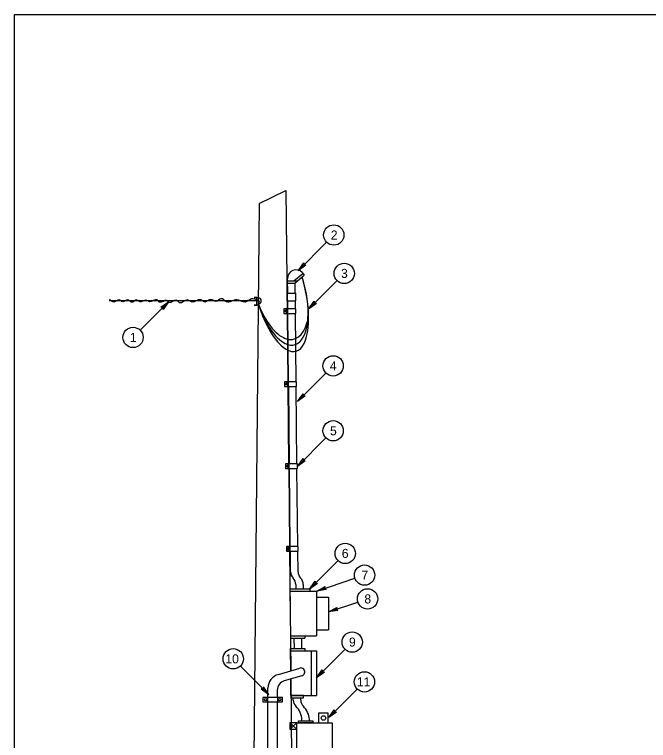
# Model space of a CAD drawing. Extents: x 99968 to 128667, y 90163 to 102182.
# Drawn here: x 110168 to 111006, y 94712 to 95672 of the extents above; entities that cross this region are included whole.
import ezdxf

# ---------------------------------------------------------------- set-up
doc = ezdxf.new("R2010")
doc.units = 0
doc.layers.add('Default', color=7, linetype='Continuous')
doc.layers.add('RD Standard Plans Active', color=7, linetype='Continuous')

msp = doc.modelspace()

# ---------------------------------------------------------------- linework, layer by layer
at = {"layer": 'Default'}
msp.add_lwpolyline([(110167.5, 95671.53), (113367.18, 95671.53), (113367.18, 93471.93), (110167.5, 93471.93)], close=True, dxfattribs=at)
at = {"layer": 'RD Standard Plans Active'}
for p, q in [((110491.23, 95421.85), (110526.47, 95439.15)), ((110526.47, 95439.15), (110528.04, 95282.59)), ((110491.23, 95421.85), (110483.77, 94676.46)), ((110542.68, 95332.98), (110580.3, 95370.6)), ((110537.04, 95319.68), (110548.82, 95329.33)), ((110538.7, 95317.11), (110550.69, 95326.94)), ((110547.97, 95330.44), (110550.69, 95326.94)), ((110528.92, 95303.05), (110528.72, 95322.76)), ((110528.75, 95319.68), (110541.83, 95319.68)), ((110528.78, 95316.45), (110538.7, 95316.45)), ((110538.83, 95303.05), (110538.7, 95317.03)), ((110556.43, 95282.22), (110594.06, 95319.85)), ((110528.2, 95303.05), (110539.58, 95303.05)), ((110528.29, 95293.2), (110528.2, 95303.05)), ((110539.68, 95293.2), (110539.58, 95303.05)), ((110489.93, 95293.14), (110292.84, 95293.14)), ((110371.39, 95291.96), (110333.76, 95254.33)), ((110528.29, 95293.2), (110539.68, 95293.2)), ((110529.12, 95282.59), (110529.01, 95293.2)), ((110539.04, 95282.59), (110538.93, 95293.2)), ((110527.89, 95276.88), (110527.89, 95282.02)), ((110528.09, 95276.53), (110529, 95186)), ((110528.36, 95276.88), (110528.36, 95282.02)), ((110528.85, 95276.88), (110528.85, 95282.02)), ((110530.1, 95186.03), (110529.19, 95276.53)), ((110540, 95186.03), (110539.1, 95276.53)), ((110501.69, 95265.98), (110506.03, 95259.48)), ((110502.62, 95258.43), (110506.49, 95251.65)), ((110507.73, 95253), (110512.66, 95246.94)), ((110541.82, 95160.07), (110579.44, 95197.7)), ((110528.79, 95180.32), (110528.79, 95185.45)), ((110529.06, 95179.93), (110530.09, 95077.48)), ((110529.26, 95180.32), (110529.26, 95185.45)), ((110529.75, 95180.32), (110529.75, 95185.45)), ((110531.18, 95077.49), (110530.15, 95179.97)), ((110541.06, 95077.49), (110540.06, 95179.82)), ((110541.82, 95074.26), (110579.44, 95111.88)), ((110529.98, 95071.78), (110529.98, 95076.91)), ((110530.46, 95071.78), (110530.46, 95076.91)), ((110530.94, 95071.78), (110530.94, 95076.91)), ((110530.15, 95071.38), (110531.18, 94968.23)), ((110532.26, 94968.24), (110531.24, 95071.42)), ((110542.14, 94968.24), (110541.12, 95071.42)), ((110531.11, 94962.53), (110531.11, 94967.66)), ((110531.24, 94962), (110532.81, 94804.27)), ((110531.58, 94962.53), (110531.58, 94967.66)), ((110532.06, 94962.53), (110532.06, 94967.66)), ((110532.6, 94935.02), (110532.32, 94962.17)), ((110542.47, 94935.02), (110542.21, 94962.17)), ((110557.81, 94912.18), (110595.44, 94949.8)), ((110567.29, 94909.52), (110617.77, 94926.37)), ((110531.74, 94912.39), (110532.36, 94847.35)), ((110531.74, 94912.39), (110558.17, 94912.39)), ((110539.52, 94918.3), (110539.47, 94912.39)), ((110549.39, 94918.3), (110549.33, 94912.39)), ((110558.17, 94912.39), (110558.17, 94909.43)), ((110531.74, 94909.43), (110566.98, 94909.43)), ((110566.98, 94909.43), (110566.98, 94850.31)), ((110566.98, 94901.55), (110582.89, 94901.55)), ((110582.89, 94901.55), (110582.89, 94858.19)), ((110582.89, 94881.9), (110621.77, 94894.88)), ((110566.98, 94858.19), (110582.89, 94858.19)), ((110532.36, 94850.31), (110566.98, 94850.31)), ((110532.36, 94847.35), (110551.42, 94847.35)), ((110537.7, 94833.55), (110537.56, 94847.35)), ((110547.57, 94833.55), (110547.42, 94847.35)), ((110551.42, 94850.31), (110551.42, 94847.35)), ((110532.56, 94833.55), (110551.42, 94833.55)), ((110532.84, 94804.27), (110532.56, 94833.55)), ((110532.56, 94830.6), (110566.98, 94830.6)), ((110551.42, 94833.55), (110551.42, 94830.6)), ((110560.06, 94830.6), (110560.06, 94771.47)), ((110566.98, 94830.6), (110566.98, 94771.47)), ((110567.05, 94794.96), (110604.67, 94832.58)), ((110503.95, 94772.85), (110466.33, 94810.48)), ((110516.51, 94799.47), (110544.93, 94807.83)), ((110547.31, 94797.52), (110524.34, 94790.77)), ((110532.92, 94793.3), (110534.09, 94676.46)), ((110533.15, 94771.47), (110532.94, 94793.3)), ((110502.75, 94769.05), (110502.75, 94781.08)), ((110515.1, 94778.63), (110515.1, 94769.05)), ((110583.17, 94742.39), (110620.79, 94780.02)), ((110502.35, 94762.99), (110502.35, 94769.05)), ((110515.48, 94769.05), (110515.48, 94762.99)), ((110533.15, 94771.47), (110566.98, 94771.47)), ((110536.23, 94765.56), (110536.26, 94768.52)), ((110546.09, 94765.56), (110546.12, 94768.52)), ((110502.75, 94729), (110502.75, 94762.99)), ((110515.1, 94762.99), (110515.1, 94729)), ((110547.65, 94738.22), (110547.66, 94738.89)), ((110557.52, 94738.22), (110557.53, 94739.78)), ((110502.75, 94679.49), (110502.75, 94729)), ((110515.1, 94729), (110515.1, 94679.49)), ((110540.99, 94735.22), (110531.82, 94726.87)), ((110531.82, 94735.22), (110540.99, 94726.87))]:
    msp.add_line(p, q, dxfattribs=at)
for points in [[(110552.95, 95340.27), (110542.68, 95332.98), (110549.97, 95343.25), (110550.07, 95340.38)], [(110487.8, 95297.74), (110484.55, 95297.74), (110484.55, 95297.74), (110487.8, 95297.74)], [(110487.8, 95297.74), (110489.85, 95297.74), (110489.85, 95287.45), (110487.8, 95287.45)], [(110361.11, 95284.66), (110371.39, 95291.96), (110364.09, 95281.68), (110363.99, 95284.56)], [(110487.8, 95287.45), (110484.66, 95287.45), (110484.66, 95287.45), (110487.8, 95287.45)], [(110566.71, 95289.52), (110556.43, 95282.22), (110563.73, 95292.5), (110563.83, 95289.62)], [(110523.82, 95276.53), (110539.51, 95276.53), (110539.51, 95282.59), (110523.82, 95282.59)], [(110524.72, 95179.97), (110540.41, 95179.97), (110540.41, 95186.03), (110524.72, 95186.03)], [(110552.09, 95167.37), (110541.82, 95160.07), (110549.11, 95170.35), (110549.21, 95167.47)], [(110552.09, 95081.55), (110541.82, 95074.26), (110549.11, 95084.53), (110549.21, 95081.66)], [(110525.91, 95071.42), (110541.61, 95071.42), (110541.61, 95077.49), (110525.91, 95077.49)], [(110527.04, 94962.17), (110542.73, 94962.17), (110542.73, 94968.24), (110527.04, 94968.24)], [(110568.09, 94919.47), (110557.81, 94912.18), (110565.11, 94922.45), (110565.21, 94919.58)], [(110579.74, 94911.46), (110567.29, 94909.52), (110578.41, 94915.45), (110577.22, 94912.83)], [(110595.34, 94883.84), (110582.89, 94881.9), (110594.01, 94887.83), (110592.82, 94885.21)], [(110577.32, 94802.25), (110567.05, 94794.96), (110574.34, 94805.23), (110574.45, 94802.36)], [(110493.68, 94780.15), (110503.95, 94772.85), (110496.66, 94783.13), (110496.55, 94780.25)], [(110495.94, 94762.99), (110521.99, 94762.99), (110521.99, 94769.05), (110495.94, 94769.05)], [(110533.42, 94768.52), (110549.78, 94768.52), (110549.78, 94771.47), (110533.42, 94771.47)], [(110569.55, 94735.22), (110582.53, 94735.22), (110582.53, 94748.16), (110569.55, 94748.16)], [(110593.44, 94749.69), (110583.17, 94742.39), (110590.46, 94752.67), (110590.57, 94749.79)], [(110543.18, 94738.22), (110562.04, 94738.22), (110562.04, 94735.27), (110543.18, 94735.27)], [(110540.99, 94735.22), (110531.82, 94735.22), (110531.82, 94726.87), (110540.99, 94726.87)], [(110540.99, 94735.22), (110587.43, 94735.22), (110587.43, 94518.39), (110540.99, 94518.39)]]:
    msp.add_lwpolyline(points, close=True, dxfattribs=at)
for centre, radius in [((110589.81, 95380.11), 13.44), ((110603.56, 95329.35), 13.44), ((110324.26, 95244.83), 13.44), ((110588.95, 95207.2), 13.44), ((110588.95, 95121.39), 13.44), ((110604.94, 94959.31), 13.44), ((110630.52, 94930.62), 13.44), ((110634.52, 94899.13), 13.44), ((110614.18, 94842.09), 13.44), ((110456.82, 94819.98), 13.44), ((110630.3, 94789.52), 13.44), ((110499.72, 94765.95), 1.67), ((110518.2, 94765.95), 1.67), ((110576.2, 94741.76), 3.02)]:
    msp.add_circle(centre, radius, dxfattribs=at)
for centre, radius, start, end in [((110539.78, 95322.98), 11.07, 42.32964, 183.89441), ((110489.9, 95293.14), 3.95, 269.48537, 89.48537), ((110489.9, 95291.46), 1.68, 270, 90), ((110544.42, 94935.02), 11.82, 180, 225), ((110554.28, 94935.02), 11.82, 180, 225), ((110527.7, 94918.3), 11.82, 0, 45), ((110537.56, 94918.3), 11.82, 0, 45), ((110546.15, 94802.68), 5.29, 282.66657, 103.3522), ((110521.92, 94781.08), 19.17, 106.38322, 180), ((110527.84, 94778.53), 12.73, 105.93264, 179.54942), ((110548.05, 94765.56), 11.82, 180, 225), ((110557.92, 94765.56), 11.82, 180, 225), ((110521.28, 94738.3), 26.39, 1.2837, 45.7535), ((110531.69, 94738.48), 25.87, 2.87194, 46.34215)]:
    msp.add_arc(centre, radius, start, end, dxfattribs=at)
for centre, major_axis, ratio, start_param, end_param in [((110518.66, 95307.71), (19.28, -72.72), 0.437758, 4.856604, 7.968762), ((110518.43, 95308.52), (21.12, -82.07), 0.385288, 4.853809, 7.95359), ((110518.66, 95313.28), (18.76, -70.75), 0.474628, 4.929287, 6.981267)]:
    msp.add_ellipse(centre, major_axis=major_axis, ratio=ratio, start_param=start_param, end_param=end_param, dxfattribs=at)
for centre in [(110526.27, 95279.68), (110527.17, 95183.12), (110528.36, 95074.58), (110529.49, 94965.32)]:
    msp.add_ellipse(centre, major_axis=(0, 1.7), ratio=0.327904, dxfattribs=at)
msp.add_spline([(110489.93, 95293.14), (110480.75, 95295.56), (110472.79, 95291.39), (110461.42, 95294.61), (110447.96, 95291.77), (110440.57, 95295.94), (110433.75, 95292.15), (110427.31, 95294.99), (110419.16, 95291.58), (110413.1, 95294.8), (110402.29, 95291.58), (110396.42, 95294.23), (110385.81, 95290.63), (110381.64, 95293.86), (110371.79, 95291.01), (110368.56, 95293.67), (110359.47, 95291.2), (110356.06, 95294.42), (110346.39, 95291.77), (110341.28, 95294.04), (110333.13, 95291.96), (110328.39, 95294.42), (110324.03, 95291.39), (110321.95, 95291.39), (110317.4, 95294.42), (110310.58, 95291.77), (110305.84, 95294.42), (110298.83, 95291.58), (110293.14, 95295.37)], degree=3, dxfattribs=at)

# ---------------------------------------------------------------- texts
for s, p in [('2', (110585.78, 95374.11)), ('3', (110599.36, 95323.36)), ('1', (110320.05, 95238.83)), ('4', (110584.55, 95201.2)), ('5', (110584.8, 95115.39)), ('6', (110600.37, 94953.31)), ('9', (110609.9, 94836.09)), ('10', (110446.36, 94813.98)), ('11', (110620.34, 94783.52))]:
    msp.add_text(s, height=12, dxfattribs=at).set_placement(p)
for s, p in [('7', (110626.39, 94924.61)), ('8', (110630.25, 94893.12))]:
    msp.add_text(s, height=12, rotation=0.18206, dxfattribs=at).set_placement(p)

doc.saveas('drawing.dxf')
